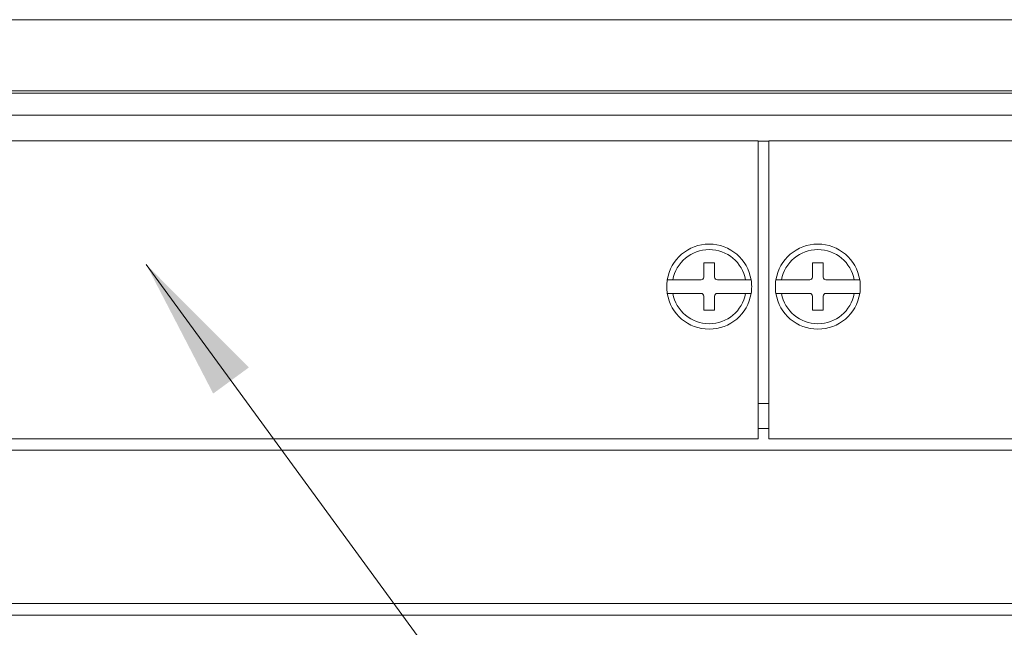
# Model space of a CAD drawing. Header units: millimetres. Extents: x 0 to 1118, y 0 to 864.
# Tile 281 of 390: x 829 to 852, y 403 to 417. Entities that reach past the tile are written whole.
import ezdxf

# ---------------------------------------------------------------- set-up
doc = ezdxf.new("R2010")
doc.units = ezdxf.units.MM
doc.styles.add('SLDTEXTSTYLE0', font='TXT', dxfattribs={"width": 0.605})
doc.dimstyles.new('SLDDIMSTYLE0', dxfattribs={"dimtxt": 3.175, "dimasz": 3.302, "dimexe": 0, "dimexo": 0.0625, "dimgap": 0.79375, "dimtad": 0, "dimtih": 1, "dimtoh": 1, "dimdec": 1, "dimlfac": 4, "dimrnd": 1e-09, "dimzin": 12, "dimdsep": 46, "dimtxsty": 'SLDTEXTSTYLE0', "dimsah": 1, "dimcen": 0.09, "dimadec": 0, "dimazin": 3, "dimtfac": 1, "dimtofl": 0, "dimtmove": 0, "dimatfit": 3, "dimfxl": 1, "dimfrac": 2, "dimtolj": 1, "dimtzin": 12, "dimarcsym": 0})

# ---------------------------------------------------------------- blocks, each defined once
blk = doc.blocks.new('_D_17')
at = {"color": 7, "linetype": 'Continuous', "lineweight": 0}
for p, q in [((900.769, 417.364), (739.354, 417.364)), ((740.954, 417.364), (740.954, 402.787)), ((740.954, 383.339), (740.954, 397.915)), ((785.651, 383.339), (739.354, 383.339))]:
    blk.add_line(p, q, dxfattribs=at)
for points in [[(740.954, 417.364), (740.446, 414.062), (741.462, 414.062)], [(740.954, 383.339), (741.462, 386.641), (740.446, 386.641)]]:
    blk.add_solid(points, dxfattribs=at)
at = {"color": 7, "linetype": 'Continuous', "lineweight": 0, "insert": (735.497, 402.008), "char_height": 3.175, "attachment_point": 1, "style": 'SLDTEXTSTYLE0'}
blk.add_mtext('136.1', dxfattribs=at)

msp = doc.modelspace()

# ---------------------------------------------------------------- linework, layer by layer
at = {"color": 9, "linetype": 'Continuous', "lineweight": 0}
for p, q in [((809.5606, 415.7268), (883.1281, 415.7268)), ((883.1281, 415.677), (809.5606, 415.677)), ((846.4719, 414.5746), (846.2219, 414.5746))]:
    msp.add_line(p, q, dxfattribs=at)
at = {"color": 7, "linetype": 'Continuous', "lineweight": 15}
for p, q in [((809.8444, 415.1661), (882.8443, 415.1661)), ((833.9728, 415.1661), (834.2209, 415.1661)), ((846.2228, 415.1661), (846.4709, 415.1661)), ((846.2219, 414.5771), (809.9719, 414.5771)), ((846.2219, 414.5771), (846.2219, 407.7271)), ((846.4719, 414.5771), (846.4719, 407.7271)), ((882.7219, 414.5771), (846.4719, 414.5771)), ((844.9719, 411.7708), (844.9719, 411.4458)), ((845.2219, 411.7708), (844.9719, 411.7708)), ((845.2219, 411.4458), (845.2219, 411.7708)), ((847.7219, 411.7708), (847.4719, 411.7708)), ((847.4719, 411.7708), (847.4719, 411.4458)), ((847.7219, 411.4458), (847.7219, 411.7708)), ((844.2588, 411.3833), (844.1319, 411.3833)), ((844.9094, 411.3833), (844.2588, 411.3833)), ((845.9349, 411.3833), (845.2844, 411.3833)), ((846.0618, 411.3833), (845.9349, 411.3833)), ((846.7588, 411.3833), (846.6319, 411.3833)), ((847.4094, 411.3833), (846.7588, 411.3833)), ((848.4349, 411.3833), (847.7844, 411.3833)), ((848.5618, 411.3833), (848.4349, 411.3833)), ((844.1319, 411.0708), (844.2588, 411.0708)), ((844.2588, 411.0708), (844.9094, 411.0708)), ((844.9719, 411.0083), (844.9719, 410.6833)), ((845.2219, 410.6833), (845.2219, 411.0083)), ((845.2844, 411.0708), (845.9349, 411.0708)), ((845.9349, 411.0708), (846.0618, 411.0708)), ((846.6319, 411.0708), (846.7588, 411.0708)), ((846.7588, 411.0708), (847.4094, 411.0708)), ((847.4719, 411.0083), (847.4719, 410.6833)), ((847.7219, 410.6833), (847.7219, 411.0083)), ((847.7844, 411.0708), (848.4349, 411.0708)), ((848.4349, 411.0708), (848.5618, 411.0708)), ((844.9719, 410.6833), (845.2219, 410.6833)), ((847.4719, 410.6833), (847.7219, 410.6833)), ((846.2219, 408.5376), (846.4719, 408.5376)), ((846.2219, 407.9681), (846.4719, 407.9681)), ((809.9719, 407.7271), (846.2219, 407.7271)), ((846.4719, 407.7271), (882.7219, 407.7271)), ((809.9719, 407.4681), (882.7219, 407.4681)), ((882.7219, 403.9431), (809.9719, 403.9431)), ((882.7219, 403.6756), (809.9719, 403.6756))]:
    msp.add_line(p, q, dxfattribs=at)
at = {"color": 7, "linetype": 'Continuous', "lineweight": 0}
msp.add_line((832.1452, 411.7342), (863.6514, 368.6663), dxfattribs=at)
at = {"color": 7, "linetype": 'Continuous', "lineweight": 15}
for centre, radius, start, end in [((845.0969, 411.2271), 0.9775, 9.19799, 170.80201), ((847.5969, 411.2271), 0.9775, 9.19799, 170.80201), ((845.0969, 411.2271), 0.8525, 10.56113, 169.43887), ((847.5969, 411.2271), 0.8525, 10.56113, 169.43887), ((844.9094, 411.4458), 0.0625, 270, 0), ((845.2844, 411.4458), 0.0625, 180, 270), ((847.4094, 411.4458), 0.0625, 270, 0), ((847.7844, 411.4458), 0.0625, 180, 270), ((845.0969, 411.2271), 0.9775, 170.80201, 189.19799), ((845.0969, 411.2271), 0.9775, 350.80201, 9.19799), ((847.5969, 411.2271), 0.9775, 170.80201, 189.19799), ((847.5969, 411.2271), 0.9775, 350.80201, 9.19799), ((845.0969, 411.2271), 0.9775, 189.19799, 350.80201), ((845.0969, 411.2271), 0.8525, 190.56113, 349.43887), ((844.9094, 411.0083), 0.0625, 0, 90), ((845.2844, 411.0083), 0.0625, 90, 180), ((847.5969, 411.2271), 0.9775, 189.19799, 350.80201), ((847.5969, 411.2271), 0.8525, 190.56113, 349.43887), ((847.4094, 411.0083), 0.0625, 0, 90), ((847.7844, 411.0083), 0.0625, 90, 180)]:
    msp.add_arc(centre, radius, start, end, dxfattribs=at)
at = {"color": 7, "linetype": 'Continuous', "lineweight": 0}
msp.add_solid([(832.1452, 411.7342), (833.6848, 408.7692), (834.5048, 409.3691)], dxfattribs=at)

# ---------------------------------------------------------------- dimensions: what is measured, and where the dimension line sits
dim = msp.add_linear_dim(base=(740.9545, 383.3386), p1=(902.3694, 417.3636), p2=(787.2514, 383.3386), angle=90, dimstyle='SLDDIMSTYLE0', dxfattribs=at)
dim.commit()
dim.dimension.update_dxf_attribs({"geometry": '_D_17', "text_midpoint": (740.9545, 400.3511), "dimtype": 160})

doc.saveas('drawing.dxf')
